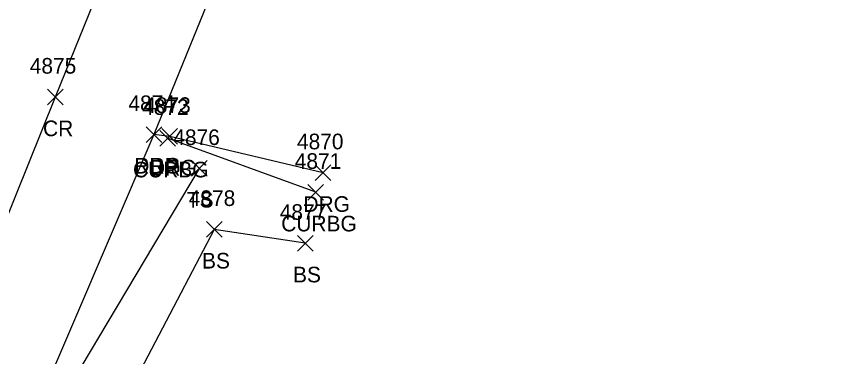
# Model space of a CAD drawing. Extents: x 1653135 to 1655489, y 602711 to 605684.
# Drawn here: x 1653549.3 to 1653655.9, y 604809.6 to 604853.1 of the extents above; entities that cross this region are included whole.
import ezdxf

# ---------------------------------------------------------------- set-up
doc = ezdxf.new("R2010")
doc.units = 0
for name, color, linetype in [('L_A', 7, 'Continuous'), ('L_I', 7, 'Continuous'), ('L_TIC', 7, 'Continuous'), ('LELB', 7, 'Continuous'), ('P_A', 7, 'Continuous'), ('P_I', 7, 'Continuous'), ('P_TIC', 7, 'Continuous'), ('PET', 7, 'Continuous'), ('PRC', 7, 'Continuous'), ('R_A', 7, 'Continuous'), ('R_I', 7, 'Continuous'), ('R_TIC', 7, 'Continuous'), ('RC', 7, 'Continuous'), ('RDG', 7, 'Continuous')]:
    doc.layers.add(name, color=color, linetype=linetype)

msp = doc.modelspace()

# ---------------------------------------------------------------- linework, layer by layer
at = {"layer": 'L_TIC'}
for points in [[(1653571.63, 604832.65), (1653573.63, 604834.65)], [(1653573.63, 604832.65), (1653571.63, 604834.65)], [(1653571.63, 604832.65), (1653573.63, 604834.65)], [(1653573.63, 604832.65), (1653571.63, 604834.65)], [(1653573.55, 604824.85), (1653575.55, 604826.85)], [(1653575.55, 604824.85), (1653573.55, 604826.85)], [(1653573.55, 604824.85), (1653575.55, 604826.85)], [(1653575.55, 604824.85), (1653573.55, 604826.85)], [(1653585.19, 604823.08), (1653587.19, 604825.08)], [(1653587.19, 604823.08), (1653585.19, 604825.08)], [(1653585.19, 604823.08), (1653587.19, 604825.08)], [(1653587.19, 604823.08), (1653585.19, 604825.08)]]:
    msp.add_lwpolyline(points, dxfattribs=at)
at = {"layer": 'LELB'}
for points in [[(1653572.63, 604833.65), (1653552.82, 604800.42), (1653542.44, 604770.41)], [(1653586.19, 604824.08), (1653574.55, 604825.85), (1653559.43, 604797.02), (1653555.44, 604784.62)]]:
    msp.add_lwpolyline(points, dxfattribs=at)
at = {"layer": 'P_TIC'}
for points in [[(1653553.21, 604841.78), (1653555.21, 604843.78)], [(1653555.21, 604841.78), (1653553.21, 604843.78)], [(1653553.21, 604841.78), (1653555.21, 604843.78)], [(1653555.21, 604841.78), (1653553.21, 604843.78)], [(1653565.83, 604836.99), (1653567.83, 604838.99)], [(1653567.83, 604836.99), (1653565.83, 604838.99)], [(1653565.83, 604836.99), (1653567.83, 604838.99)], [(1653567.83, 604836.99), (1653565.83, 604838.99)]]:
    msp.add_lwpolyline(points, dxfattribs=at)
at = {"layer": 'PET'}
msp.add_lwpolyline([(1653655.92, 605064.8), (1653642.79, 605030.68), (1653630.64, 604998.76), (1653616.35, 604961.78), (1653607, 604938.9), (1653591.98, 604901.99), (1653581.83, 604875.4), (1653576.4, 604861.58), (1653566.83, 604837.99), (1653550.84, 604800.63), (1653535.68, 604761.75), (1653523.66, 604730.26), (1653512.19, 604699.83), (1653500.51, 604678.3), (1653485.49, 604644.12)], dxfattribs=at)
at = {"layer": 'PRC'}
msp.add_lwpolyline([(1653642.79, 605070.13), (1653630.69, 605038.22), (1653617.6, 605002.9), (1653603.98, 604967.15), (1653594.73, 604943.35), (1653580.1, 604906.76), (1653569.49, 604880.56), (1653554.21, 604842.78), (1653538.78, 604804.49), (1653523.37, 604766.65), (1653509.99, 604734.4), (1653497.08, 604702.81), (1653488.72, 604682.38), (1653475.02, 604648.23)], dxfattribs=at)
at = {"layer": 'R_TIC'}
for points in [[(1653565.83, 604836.99), (1653567.83, 604838.99)], [(1653567.83, 604836.99), (1653565.83, 604838.99)], [(1653565.83, 604836.99), (1653567.83, 604838.99)], [(1653567.83, 604836.99), (1653565.83, 604838.99)], [(1653567.85, 604836.75), (1653569.85, 604838.75)], [(1653569.85, 604836.75), (1653567.85, 604838.75)], [(1653567.85, 604836.75), (1653569.85, 604838.75)], [(1653569.85, 604836.75), (1653567.85, 604838.75)], [(1653567.58, 604836.51), (1653569.58, 604838.51)], [(1653569.58, 604836.51), (1653567.58, 604838.51)], [(1653567.58, 604836.51), (1653569.58, 604838.51)], [(1653569.58, 604836.51), (1653567.58, 604838.51)], [(1653587.47, 604832.1), (1653589.47, 604834.1)], [(1653589.47, 604832.1), (1653587.47, 604834.1)], [(1653587.47, 604832.1), (1653589.47, 604834.1)], [(1653589.47, 604832.1), (1653587.47, 604834.1)], [(1653586.54, 604829.6), (1653588.54, 604831.6)], [(1653588.54, 604829.6), (1653586.54, 604831.6)], [(1653586.54, 604829.6), (1653588.54, 604831.6)], [(1653588.54, 604829.6), (1653586.54, 604831.6)]]:
    msp.add_lwpolyline(points, dxfattribs=at)
at = {"layer": 'RC'}
msp.add_lwpolyline([(1653587.54, 604830.6), (1653568.58, 604837.51)], dxfattribs=at)
at = {"layer": 'RDG'}
msp.add_lwpolyline([(1653588.47, 604833.1), (1653568.85, 604837.75), (1653566.83, 604837.99)], dxfattribs=at)

# ---------------------------------------------------------------- texts
at = {"layer": 'L_A'}
for s, p in [('TS', (1653571.04, 604828.65)), ('TS', (1653571.04, 604828.65)), ('BS', (1653572.99, 604820.85)), ('BS', (1653572.99, 604820.85)), ('BS', (1653584.63, 604819.08)), ('BS', (1653584.63, 604819.08))]:
    msp.add_text(s, height=2, dxfattribs=at).set_placement(p)
at = {"layer": 'L_I'}
for s, p in [('4876', (1653569.31, 604836.65)), ('4876', (1653569.31, 604836.65)), ('4878', (1653571.29, 604828.85)), ('4878', (1653571.29, 604828.85)), ('4877', (1653582.93, 604827.08)), ('4877', (1653582.93, 604827.08))]:
    msp.add_text(s, height=2, dxfattribs=at).set_placement(p)
at = {"layer": 'P_A'}
for s, p in [('CR', (1653552.65, 604837.78)), ('CR', (1653552.65, 604837.78)), ('RDP', (1653564.32, 604832.99)), ('RDP', (1653564.32, 604832.99))]:
    msp.add_text(s, height=2, dxfattribs=at).set_placement(p)
at = {"layer": 'P_I'}
for s, p in [('4875', (1653550.95, 604845.78)), ('4875', (1653550.95, 604845.78)), ('4874', (1653563.57, 604840.99)), ('4874', (1653563.57, 604840.99))]:
    msp.add_text(s, height=2, dxfattribs=at).set_placement(p)
at = {"layer": 'R_A'}
for s, p in [('CURBG', (1653564.16, 604832.51)), ('CURBG', (1653564.16, 604832.51)), ('DRG', (1653564.32, 604832.99)), ('DRG', (1653564.32, 604832.99)), ('DRG', (1653566.34, 604832.75)), ('DRG', (1653566.34, 604832.75)), ('DRG', (1653585.96, 604828.1)), ('DRG', (1653585.96, 604828.1)), ('CURBG', (1653583.12, 604825.6)), ('CURBG', (1653583.12, 604825.6))]:
    msp.add_text(s, height=2, dxfattribs=at).set_placement(p)
at = {"layer": 'R_I'}
for s, p in [('4874', (1653563.57, 604840.99)), ('4874', (1653563.57, 604840.99)), ('4872', (1653565.32, 604840.51)), ('4872', (1653565.32, 604840.51)), ('4873', (1653565.59, 604840.75)), ('4873', (1653565.59, 604840.75)), ('4870', (1653585.13, 604836.1)), ('4870', (1653585.13, 604836.1)), ('4871', (1653584.85, 604833.6)), ('4871', (1653584.85, 604833.6))]:
    msp.add_text(s, height=2, dxfattribs=at).set_placement(p)

doc.saveas('drawing.dxf')
